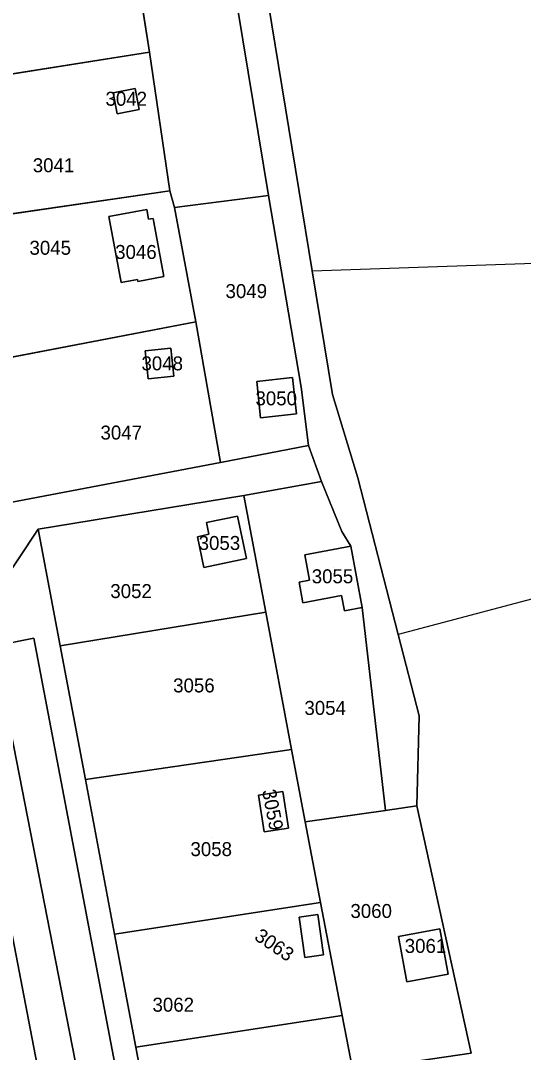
# Model space of a CAD drawing. Extents: x -262715 to -259381, y -1237238 to -1231182.
# Drawn here: x -260181.9 to -260109.9, y -1234465.1 to -1234317.3 of the extents above; entities that cross this region are included whole.
import ezdxf

# ---------------------------------------------------------------- set-up
doc = ezdxf.new("R2010")
doc.units = 0
for name, color, linetype in [('body_kn', 7, 'Continuous'), ('kladpar_druhypozemkov', 7, 'Continuous'), ('kladpar_hranice', 7, 'Continuous'), ('kladpar_parcelnecisla', 7, 'Continuous'), ('kladpar_plochy', 7, 'Continuous'), ('kladpar_sipky', 7, 'Continuous'), ('zappar_hrandruhpozemk', 7, 'Continuous')]:
    doc.layers.add(name, color=color, linetype=linetype)

msp = doc.modelspace()

# ---------------------------------------------------------------- linework, layer by layer
at = {"layer": 'body_kn'}
for p, q in [((-260163.48, -1234321.82), (-260163.48, -1234321.82)), ((-260163.48, -1234321.82), (-260163.48, -1234321.82)), ((-260165.52, -1234327.05), (-260165.52, -1234327.05)), ((-260165.52, -1234327.05), (-260165.52, -1234327.05)), ((-260168.66, -1234327.66), (-260168.66, -1234327.66)), ((-260164.94, -1234330.06), (-260164.94, -1234330.06)), ((-260168.08, -1234330.67), (-260168.08, -1234330.67)), ((-260160.54, -1234341.7), (-260160.54, -1234341.7)), ((-260160.54, -1234341.7), (-260160.54, -1234341.7)), ((-260146.42, -1234342.34), (-260146.42, -1234342.34)), ((-260146.42, -1234342.34), (-260146.42, -1234342.34)), ((-260163.83, -1234344.38), (-260163.83, -1234344.38)), ((-260163.83, -1234344.38), (-260163.83, -1234344.38)), ((-260159.89, -1234344.08), (-260159.89, -1234344.08)), ((-260169.28, -1234345.39), (-260169.28, -1234345.39)), ((-260163.59, -1234345.77), (-260163.59, -1234345.77)), ((-260162.95, -1234345.65), (-260162.95, -1234345.65)), ((-260113.89, -1234352.25), (-260113.89, -1234352.25)), ((-260161.42, -1234353.98), (-260161.42, -1234353.98)), ((-260140.14, -1234353.16), (-260140.14, -1234353.16)), ((-260140.14, -1234353.16), (-260140.14, -1234353.16)), ((-260167.54, -1234354.83), (-260167.54, -1234354.83)), ((-260165.18, -1234354.39), (-260165.18, -1234354.39)), ((-260165.15, -1234354.67), (-260165.15, -1234354.67)), ((-260156.83, -1234360.45), (-260156.83, -1234360.45)), ((-260156.83, -1234360.45), (-260156.83, -1234360.45)), ((-260160.38, -1234364.2), (-260160.38, -1234364.2)), ((-260160.38, -1234364.2), (-260160.38, -1234364.2)), ((-260164.06, -1234364.59), (-260164.06, -1234364.59)), ((-260163.63, -1234368.62), (-260163.63, -1234368.62)), ((-260159.96, -1234368.23), (-260159.96, -1234368.23)), ((-260142.97, -1234368.42), (-260142.97, -1234368.42)), ((-260142.97, -1234368.42), (-260142.97, -1234368.42)), ((-260148.09, -1234368.99), (-260148.09, -1234368.99)), ((-260141.72, -1234369.83), (-260141.72, -1234369.83)), ((-260137.24, -1234370.87), (-260137.24, -1234370.87)), ((-260147.54, -1234374.21), (-260147.54, -1234374.21)), ((-260142.4, -1234373.65), (-260142.4, -1234373.65)), ((-260140.7, -1234378.18), (-260140.7, -1234378.18)), ((-260140.7, -1234378.18), (-260140.7, -1234378.18)), ((-260153.28, -1234380.6), (-260153.28, -1234380.6)), ((-260138.8, -1234383.3), (-260138.8, -1234383.3)), ((-260138.8, -1234383.3), (-260138.8, -1234383.3)), ((-260133.61, -1234382.81), (-260133.61, -1234382.81)), ((-260149.95, -1234385.32), (-260149.95, -1234385.32)), ((-260149.95, -1234385.32), (-260149.95, -1234385.32)), ((-260155.29, -1234389.19), (-260155.29, -1234389.19)), ((-260150.83, -1234388.26), (-260150.83, -1234388.26)), ((-260150.83, -1234388.26), (-260150.83, -1234388.26)), ((-260179.4, -1234390.14), (-260179.4, -1234390.14)), ((-260179.4, -1234390.14), (-260179.4, -1234390.14)), ((-260154.94, -1234390.87), (-260154.94, -1234390.87)), ((-260135.93, -1234390.5), (-260135.93, -1234390.5)), ((-260156.6, -1234391.22), (-260156.6, -1234391.22)), ((-260141.23, -1234393.83), (-260141.23, -1234393.83)), ((-260134.62, -1234392.6), (-260134.62, -1234392.6)), ((-260134.62, -1234392.6), (-260134.62, -1234392.6)), ((-260149.57, -1234394.35), (-260149.57, -1234394.35)), ((-260155.68, -1234395.63), (-260155.68, -1234395.63)), ((-260142.03, -1234397.72), (-260142.03, -1234397.72)), ((-260140.56, -1234397.44), (-260140.56, -1234397.44)), ((-260135.94, -1234399.63), (-260135.94, -1234399.63)), ((-260141.48, -1234400.67), (-260141.48, -1234400.67)), ((-260146.81, -1234402.03), (-260146.81, -1234402.03)), ((-260146.81, -1234402.03), (-260146.81, -1234402.03)), ((-260135.53, -1234401.84), (-260135.53, -1234401.84)), ((-260132.98, -1234401.37), (-260132.98, -1234401.37)), ((-260180.05, -1234405.75), (-260180.05, -1234405.75)), ((-260180.05, -1234405.75), (-260180.05, -1234405.75)), ((-260127.82, -1234405.25), (-260127.82, -1234405.25)), ((-260176.25, -1234406.85), (-260176.25, -1234406.85)), ((-260124.82, -1234416.87), (-260124.82, -1234416.87)), ((-260143.12, -1234421.68), (-260143.12, -1234421.68)), ((-260143.12, -1234421.68), (-260143.12, -1234421.68)), ((-260172.64, -1234426.01), (-260172.64, -1234426.01)), ((-260144.34, -1234427.69), (-260144.34, -1234427.69)), ((-260144.34, -1234427.69), (-260144.34, -1234427.69)), ((-260147.86, -1234428.24), (-260147.86, -1234428.24)), ((-260129.66, -1234430.44), (-260129.66, -1234430.44)), ((-260125.16, -1234429.75), (-260125.16, -1234429.75)), ((-260125.16, -1234429.75), (-260125.16, -1234429.75)), ((-260141.17, -1234432.05), (-260141.17, -1234432.05)), ((-260147.04, -1234433.5), (-260147.04, -1234433.5)), ((-260143.53, -1234432.95), (-260143.53, -1234432.95)), ((-260138.96, -1234443.58), (-260138.96, -1234443.58)), ((-260138.96, -1234443.58), (-260138.96, -1234443.58)), ((-260139.34, -1234445.34), (-260139.34, -1234445.34)), ((-260139.34, -1234445.34), (-260139.34, -1234445.34)), ((-260142.01, -1234445.71), (-260142.01, -1234445.71)), ((-260168.48, -1234448.12), (-260168.48, -1234448.12)), ((-260127.78, -1234448.48), (-260127.78, -1234448.48)), ((-260121.88, -1234447.38), (-260121.88, -1234447.38)), ((-260121.88, -1234447.38), (-260121.88, -1234447.38)), ((-260141.21, -1234451.46), (-260141.21, -1234451.46)), ((-260138.54, -1234451.09), (-260138.54, -1234451.09)), ((-260120.68, -1234453.88), (-260120.68, -1234453.88)), ((-260126.59, -1234454.97), (-260126.59, -1234454.97)), ((-260135.86, -1234459.78), (-260135.86, -1234459.78)), ((-260135.86, -1234459.78), (-260135.86, -1234459.78)), ((-260165.42, -1234464.33), (-260165.42, -1234464.33))]:
    msp.add_line(p, q, dxfattribs=at)
at = {"layer": 'kladpar_druhypozemkov'}
for p, q in [((-260166.52, -1234328.08), (-260166.52, -1234328.08)), ((-260177.76, -1234337.62), (-260177.76, -1234337.62)), ((-260177.89, -1234349.03), (-260177.89, -1234349.03)), ((-260165.48, -1234348.75), (-260165.48, -1234348.75)), ((-260149.04, -1234355.47), (-260149.04, -1234355.47)), ((-260161.96, -1234365.56), (-260161.96, -1234365.56)), ((-260145.28, -1234370.24), (-260145.28, -1234370.24)), ((-260168.48, -1234375.32), (-260168.48, -1234375.32)), ((-260153.03, -1234390.86), (-260153.03, -1234390.86)), ((-260137.05, -1234395.63), (-260137.05, -1234395.63)), ((-260165.95, -1234398.2), (-260165.95, -1234398.2)), ((-260156.83, -1234411.42), (-260156.83, -1234411.42)), ((-260138.62, -1234415.2), (-260138.62, -1234415.2)), ((-260145.2, -1234430.26), (-260145.2, -1234430.26)), ((-260154.55, -1234434.33), (-260154.55, -1234434.33)), ((-260132.06, -1234444.22), (-260132.06, -1234444.22)), ((-260140.2, -1234448.57), (-260140.2, -1234448.57)), ((-260124.67, -1234448.95), (-260124.67, -1234448.95)), ((-260160.35, -1234457.42), (-260160.35, -1234457.42))]:
    msp.add_line(p, q, dxfattribs=at)
at = {"layer": 'kladpar_hranice'}
msp.add_line((-260165.42, -1234464.33), (-260135.86, -1234459.78), dxfattribs=at)
for points in [[(-260152.21, -1234226.25), (-260155.18, -1234240.08), (-260156.95, -1234250.62), (-260140.14, -1234353.16), (-260137.24, -1234370.87), (-260133.61, -1234382.81), (-260127.82, -1234405.25), (-260124.82, -1234416.87), (-260125.16, -1234429.75), (-260129.66, -1234430.44), (-260132.98, -1234401.37), (-260134.62, -1234392.6), (-260135.93, -1234390.5), (-260138.8, -1234383.3), (-260140.7, -1234378.18), (-260141.72, -1234369.83), (-260146.42, -1234342.34), (-260155.21, -1234289.04), (-260160.45, -1234250.18), (-260160.05, -1234240.51), (-260157.15, -1234225.18)], [(-260157.83, -1234614.46), (-260153.62, -1234598.11), (-260152.93, -1234574.76), (-260148.07, -1234573.57), (-260144.92, -1234572.79), (-260124.47, -1234568.17), (-260129.64, -1234538.99), (-260134.43, -1234511.91), (-260132.92, -1234499.01), (-260133.41, -1234472.55), (-260134.35, -1234467.64), (-260117.39, -1234465.16), (-260125.16, -1234429.75), (-260124.82, -1234416.87), (-260127.82, -1234405.25), (-260133.61, -1234382.81), (-260137.24, -1234370.87), (-260140.14, -1234353.16), (-260156.95, -1234250.62), (-260155.18, -1234240.08), (-260152.21, -1234226.25)], [(-260155.21, -1234289.04), (-260146.42, -1234342.34), (-260159.89, -1234344.08), (-260160.54, -1234341.7), (-260163.48, -1234321.82), (-260166.53, -1234302.32)], [(-260166.53, -1234302.32), (-260163.48, -1234321.82), (-260193.24, -1234326.54)], [(-260189.96, -1234345.97), (-260193.24, -1234326.54), (-260163.48, -1234321.82)], [(-260163.48, -1234321.82), (-260160.54, -1234341.7), (-260189.96, -1234345.97)], [(-260165.52, -1234327.05), (-260164.94, -1234330.06), (-260168.08, -1234330.67), (-260168.66, -1234327.66), (-260165.52, -1234327.05)], [(-260168.66, -1234327.66), (-260168.08, -1234330.67), (-260164.94, -1234330.06), (-260165.52, -1234327.05), (-260168.66, -1234327.66)], [(-260186.41, -1234366.12), (-260189.96, -1234345.97), (-260160.54, -1234341.7)], [(-260160.54, -1234341.7), (-260159.89, -1234344.08), (-260156.83, -1234360.45), (-260186.41, -1234366.12)], [(-260153.28, -1234380.6), (-260156.83, -1234360.45), (-260159.89, -1234344.08), (-260146.42, -1234342.34)], [(-260146.42, -1234342.34), (-260141.72, -1234369.83), (-260140.7, -1234378.18), (-260153.28, -1234380.6)], [(-260163.83, -1234344.38), (-260163.59, -1234345.77), (-260162.95, -1234345.65), (-260161.42, -1234353.98), (-260165.15, -1234354.67), (-260165.18, -1234354.39), (-260167.54, -1234354.83), (-260169.28, -1234345.39), (-260163.83, -1234344.38)], [(-260169.28, -1234345.39), (-260167.54, -1234354.83), (-260165.18, -1234354.39), (-260165.15, -1234354.67), (-260161.42, -1234353.98), (-260162.95, -1234345.65), (-260163.59, -1234345.77), (-260163.83, -1234344.38), (-260169.28, -1234345.39)], [(-260183.41, -1234386.31), (-260186.41, -1234366.12), (-260156.83, -1234360.45)], [(-260156.83, -1234360.45), (-260153.28, -1234380.6), (-260183.41, -1234386.31)], [(-260160.38, -1234364.2), (-260159.96, -1234368.23), (-260163.63, -1234368.62), (-260164.06, -1234364.59), (-260160.38, -1234364.2)], [(-260164.06, -1234364.59), (-260163.63, -1234368.62), (-260159.96, -1234368.23), (-260160.38, -1234364.2), (-260164.06, -1234364.59)], [(-260148.09, -1234368.99), (-260147.54, -1234374.21), (-260142.4, -1234373.65), (-260142.97, -1234368.42), (-260148.09, -1234368.99)], [(-260142.97, -1234368.42), (-260142.4, -1234373.65), (-260147.54, -1234374.21), (-260148.09, -1234368.99), (-260142.97, -1234368.42)], [(-260140.7, -1234378.18), (-260138.8, -1234383.3), (-260149.95, -1234385.32), (-260179.4, -1234390.14), (-260191.02, -1234407.55), (-260193.64, -1234406.85), (-260214.37, -1234410.91), (-260218.67, -1234417.79), (-260222.02, -1234428.55), (-260249.85, -1234437.92), (-260251.58, -1234433.91), (-260231.52, -1234427.77), (-260227, -1234425.37), (-260224.06, -1234420.38), (-260223.94, -1234415.61), (-260224.5, -1234408.85), (-260223.36, -1234407.35), (-260222.39, -1234406.08), (-260187.97, -1234399.27), (-260183.41, -1234386.31), (-260153.28, -1234380.6), (-260140.7, -1234378.18)], [(-260138.8, -1234383.3), (-260135.93, -1234390.5), (-260134.62, -1234392.6), (-260141.23, -1234393.83), (-260140.56, -1234397.44), (-260142.03, -1234397.72), (-260141.48, -1234400.67), (-260135.94, -1234399.63), (-260135.53, -1234401.84), (-260132.98, -1234401.37), (-260129.66, -1234430.44), (-260141.17, -1234432.05), (-260143.12, -1234421.68), (-260146.81, -1234402.03), (-260149.95, -1234385.32), (-260138.8, -1234383.3)], [(-260176.25, -1234406.85), (-260179.4, -1234390.14), (-260149.95, -1234385.32)], [(-260149.95, -1234385.32), (-260146.81, -1234402.03), (-260176.25, -1234406.85)], [(-260150.83, -1234388.26), (-260149.57, -1234394.35), (-260155.68, -1234395.63), (-260156.6, -1234391.22), (-260154.94, -1234390.87), (-260155.29, -1234389.19), (-260150.83, -1234388.26)], [(-260156.6, -1234391.22), (-260155.68, -1234395.63), (-260149.57, -1234394.35), (-260150.83, -1234388.26), (-260155.29, -1234389.19), (-260154.94, -1234390.87), (-260156.6, -1234391.22)], [(-260179.58, -1234466.59), (-260183.29, -1234447.45), (-260187.13, -1234427.64), (-260191.02, -1234407.55), (-260179.4, -1234390.14)], [(-260179.4, -1234390.14), (-260176.25, -1234406.85), (-260172.64, -1234426.01), (-260168.48, -1234448.12), (-260165.42, -1234464.33), (-260163.02, -1234477.11)], [(-260134.62, -1234392.6), (-260132.98, -1234401.37), (-260135.53, -1234401.84), (-260135.94, -1234399.63), (-260141.48, -1234400.67), (-260142.03, -1234397.72), (-260140.56, -1234397.44), (-260141.23, -1234393.83), (-260134.62, -1234392.6)], [(-260146.81, -1234402.03), (-260143.12, -1234421.68), (-260172.64, -1234426.01), (-260176.25, -1234406.85), (-260146.81, -1234402.03)], [(-260180.05, -1234405.75), (-260148.07, -1234573.57), (-260152.93, -1234574.76), (-260185.75, -1234406.91), (-260180.05, -1234405.75)], [(-260148.07, -1234573.57), (-260180.05, -1234405.75), (-260185.75, -1234406.91), (-260152.93, -1234574.76)], [(-260168.48, -1234448.12), (-260172.64, -1234426.01), (-260143.12, -1234421.68)], [(-260143.12, -1234421.68), (-260141.17, -1234432.05), (-260138.96, -1234443.58), (-260168.48, -1234448.12)], [(-260147.86, -1234428.24), (-260147.04, -1234433.5), (-260143.53, -1234432.95), (-260144.34, -1234427.69), (-260147.86, -1234428.24)], [(-260144.34, -1234427.69), (-260143.53, -1234432.95), (-260147.04, -1234433.5), (-260147.86, -1234428.24), (-260144.34, -1234427.69)], [(-260138.96, -1234443.58), (-260141.17, -1234432.05), (-260129.66, -1234430.44), (-260125.16, -1234429.75)], [(-260125.16, -1234429.75), (-260117.39, -1234465.16), (-260134.35, -1234467.64), (-260135.86, -1234459.78), (-260138.96, -1234443.58)], [(-260165.42, -1234464.33), (-260168.48, -1234448.12), (-260138.96, -1234443.58)], [(-260138.96, -1234443.58), (-260135.86, -1234459.78), (-260165.42, -1234464.33)], [(-260139.34, -1234445.34), (-260138.54, -1234451.09), (-260141.21, -1234451.46), (-260142.01, -1234445.71), (-260139.34, -1234445.34)], [(-260142.01, -1234445.71), (-260141.21, -1234451.46), (-260138.54, -1234451.09), (-260139.34, -1234445.34), (-260142.01, -1234445.71)], [(-260183.29, -1234447.45), (-260179.58, -1234466.59), (-260210.67, -1234471.1)], [(-260127.78, -1234448.48), (-260126.59, -1234454.97), (-260120.68, -1234453.88), (-260121.88, -1234447.38), (-260127.78, -1234448.48)], [(-260121.88, -1234447.38), (-260120.68, -1234453.88), (-260126.59, -1234454.97), (-260127.78, -1234448.48), (-260121.88, -1234447.38)], [(-260135.86, -1234459.78), (-260134.35, -1234467.64), (-260133.41, -1234472.55), (-260163.02, -1234477.11), (-260165.42, -1234464.33)]]:
    msp.add_lwpolyline(points, dxfattribs=at)
at = {"layer": 'kladpar_plochy'}
for p, q in [((-260155.21, -1234289.04), (-260146.42, -1234342.34)), ((-260163.48, -1234321.82), (-260166.53, -1234302.32)), ((-260166.53, -1234302.32), (-260163.48, -1234321.82)), ((-260163.48, -1234321.82), (-260193.24, -1234326.54)), ((-260193.24, -1234326.54), (-260163.48, -1234321.82)), ((-260160.54, -1234341.7), (-260163.48, -1234321.82)), ((-260163.48, -1234321.82), (-260160.54, -1234341.7)), ((-260165.52, -1234327.05), (-260168.66, -1234327.66)), ((-260164.94, -1234330.06), (-260165.52, -1234327.05)), ((-260168.66, -1234327.66), (-260168.08, -1234330.67)), ((-260168.08, -1234330.67), (-260164.94, -1234330.06)), ((-260160.54, -1234341.7), (-260189.96, -1234345.97)), ((-260189.96, -1234345.97), (-260160.54, -1234341.7)), ((-260159.89, -1234344.08), (-260160.54, -1234341.7)), ((-260160.54, -1234341.7), (-260159.89, -1234344.08)), ((-260146.42, -1234342.34), (-260159.89, -1234344.08)), ((-260159.89, -1234344.08), (-260146.42, -1234342.34)), ((-260146.42, -1234342.34), (-260141.72, -1234369.83)), ((-260163.83, -1234344.38), (-260169.28, -1234345.39)), ((-260163.59, -1234345.77), (-260163.83, -1234344.38)), ((-260159.89, -1234344.08), (-260156.83, -1234360.45)), ((-260156.83, -1234360.45), (-260159.89, -1234344.08)), ((-260169.28, -1234345.39), (-260167.54, -1234354.83)), ((-260162.95, -1234345.65), (-260163.59, -1234345.77)), ((-260161.42, -1234353.98), (-260162.95, -1234345.65)), ((-260165.15, -1234354.67), (-260161.42, -1234353.98)), ((-260167.54, -1234354.83), (-260165.18, -1234354.39)), ((-260165.18, -1234354.39), (-260165.15, -1234354.67)), ((-260156.83, -1234360.45), (-260186.41, -1234366.12)), ((-260186.41, -1234366.12), (-260156.83, -1234360.45)), ((-260156.83, -1234360.45), (-260153.28, -1234380.6)), ((-260153.28, -1234380.6), (-260156.83, -1234360.45)), ((-260160.38, -1234364.2), (-260164.06, -1234364.59)), ((-260159.96, -1234368.23), (-260160.38, -1234364.2)), ((-260164.06, -1234364.59), (-260163.63, -1234368.62)), ((-260163.63, -1234368.62), (-260159.96, -1234368.23)), ((-260142.97, -1234368.42), (-260148.09, -1234368.99)), ((-260142.4, -1234373.65), (-260142.97, -1234368.42)), ((-260148.09, -1234368.99), (-260147.54, -1234374.21)), ((-260141.72, -1234369.83), (-260140.7, -1234378.18)), ((-260147.54, -1234374.21), (-260142.4, -1234373.65)), ((-260140.7, -1234378.18), (-260153.28, -1234380.6)), ((-260153.28, -1234380.6), (-260183.41, -1234386.31)), ((-260179.4, -1234390.14), (-260149.95, -1234385.32)), ((-260149.95, -1234385.32), (-260146.81, -1234402.03)), ((-260150.83, -1234388.26), (-260155.29, -1234389.19)), ((-260155.29, -1234389.19), (-260154.94, -1234390.87)), ((-260149.57, -1234394.35), (-260150.83, -1234388.26)), ((-260176.25, -1234406.85), (-260179.4, -1234390.14)), ((-260154.94, -1234390.87), (-260156.6, -1234391.22)), ((-260156.6, -1234391.22), (-260155.68, -1234395.63)), ((-260155.68, -1234395.63), (-260149.57, -1234394.35)), ((-260146.81, -1234402.03), (-260176.25, -1234406.85)), ((-260172.64, -1234426.01), (-260143.12, -1234421.68)), ((-260143.12, -1234421.68), (-260141.17, -1234432.05)), ((-260168.48, -1234448.12), (-260172.64, -1234426.01)), ((-260144.34, -1234427.69), (-260147.86, -1234428.24)), ((-260143.53, -1234432.95), (-260144.34, -1234427.69)), ((-260147.86, -1234428.24), (-260147.04, -1234433.5)), ((-260141.17, -1234432.05), (-260129.66, -1234430.44)), ((-260129.66, -1234430.44), (-260125.16, -1234429.75)), ((-260125.16, -1234429.75), (-260117.39, -1234465.16)), ((-260141.17, -1234432.05), (-260138.96, -1234443.58)), ((-260138.96, -1234443.58), (-260141.17, -1234432.05)), ((-260147.04, -1234433.5), (-260143.53, -1234432.95)), ((-260138.96, -1234443.58), (-260168.48, -1234448.12)), ((-260168.48, -1234448.12), (-260138.96, -1234443.58)), ((-260135.86, -1234459.78), (-260138.96, -1234443.58)), ((-260138.96, -1234443.58), (-260135.86, -1234459.78)), ((-260139.34, -1234445.34), (-260142.01, -1234445.71)), ((-260138.54, -1234451.09), (-260139.34, -1234445.34)), ((-260142.01, -1234445.71), (-260141.21, -1234451.46)), ((-260183.29, -1234447.45), (-260179.58, -1234466.59)), ((-260165.42, -1234464.33), (-260168.48, -1234448.12)), ((-260121.88, -1234447.38), (-260127.78, -1234448.48)), ((-260127.78, -1234448.48), (-260126.59, -1234454.97)), ((-260120.68, -1234453.88), (-260121.88, -1234447.38)), ((-260141.21, -1234451.46), (-260138.54, -1234451.09)), ((-260126.59, -1234454.97), (-260120.68, -1234453.88)), ((-260135.86, -1234459.78), (-260165.42, -1234464.33)), ((-260165.42, -1234464.33), (-260135.86, -1234459.78)), ((-260134.35, -1234467.64), (-260135.86, -1234459.78)), ((-260135.86, -1234459.78), (-260134.35, -1234467.64)), ((-260163.02, -1234477.11), (-260165.42, -1234464.33))]:
    msp.add_line(p, q, dxfattribs=at)
for points in [[(-260152.21, -1234226.25), (-260155.18, -1234240.08), (-260156.95, -1234250.62), (-260140.14, -1234353.16), (-260137.24, -1234370.87), (-260133.61, -1234382.81), (-260127.82, -1234405.25), (-260124.82, -1234416.87), (-260125.16, -1234429.75), (-260129.66, -1234430.44), (-260132.98, -1234401.37), (-260134.62, -1234392.6), (-260135.93, -1234390.5), (-260138.8, -1234383.3), (-260140.7, -1234378.18), (-260141.72, -1234369.83), (-260146.42, -1234342.34), (-260155.21, -1234289.04), (-260160.45, -1234250.18), (-260160.05, -1234240.51), (-260157.15, -1234225.18)], [(-260157.83, -1234614.46), (-260153.62, -1234598.11), (-260152.93, -1234574.76), (-260148.07, -1234573.57), (-260144.92, -1234572.79), (-260124.47, -1234568.17), (-260129.64, -1234538.99), (-260134.43, -1234511.91), (-260132.92, -1234499.01), (-260133.41, -1234472.55), (-260134.35, -1234467.64), (-260117.39, -1234465.16), (-260125.16, -1234429.75), (-260124.82, -1234416.87), (-260127.82, -1234405.25), (-260133.61, -1234382.81), (-260137.24, -1234370.87), (-260140.14, -1234353.16), (-260156.95, -1234250.62), (-260155.18, -1234240.08), (-260152.21, -1234226.25)]]:
    msp.add_lwpolyline(points, dxfattribs=at)
for points in [[(-260165.52, -1234327.05), (-260164.94, -1234330.06), (-260168.08, -1234330.67), (-260168.66, -1234327.66)], [(-260163.83, -1234344.38), (-260163.59, -1234345.77), (-260162.95, -1234345.65), (-260161.42, -1234353.98), (-260165.15, -1234354.67), (-260165.18, -1234354.39), (-260167.54, -1234354.83), (-260169.28, -1234345.39)], [(-260160.38, -1234364.2), (-260159.96, -1234368.23), (-260163.63, -1234368.62), (-260164.06, -1234364.59)], [(-260142.97, -1234368.42), (-260142.4, -1234373.65), (-260147.54, -1234374.21), (-260148.09, -1234368.99)], [(-260140.7, -1234378.18), (-260138.8, -1234383.3), (-260149.95, -1234385.32), (-260179.4, -1234390.14), (-260191.02, -1234407.55), (-260193.64, -1234406.85), (-260214.37, -1234410.91), (-260218.67, -1234417.79), (-260222.02, -1234428.55), (-260249.85, -1234437.92), (-260251.58, -1234433.91), (-260231.52, -1234427.77), (-260227, -1234425.37), (-260224.06, -1234420.38), (-260223.94, -1234415.61), (-260224.5, -1234408.85), (-260223.36, -1234407.35), (-260222.39, -1234406.08), (-260187.97, -1234399.27), (-260183.41, -1234386.31), (-260153.28, -1234380.6)], [(-260138.8, -1234383.3), (-260135.93, -1234390.5), (-260134.62, -1234392.6), (-260141.23, -1234393.83), (-260140.56, -1234397.44), (-260142.03, -1234397.72), (-260141.48, -1234400.67), (-260135.94, -1234399.63), (-260135.53, -1234401.84), (-260132.98, -1234401.37), (-260129.66, -1234430.44), (-260141.17, -1234432.05), (-260143.12, -1234421.68), (-260146.81, -1234402.03), (-260149.95, -1234385.32)], [(-260150.83, -1234388.26), (-260149.57, -1234394.35), (-260155.68, -1234395.63), (-260156.6, -1234391.22), (-260154.94, -1234390.87), (-260155.29, -1234389.19)], [(-260179.4, -1234390.14), (-260176.25, -1234406.85), (-260172.64, -1234426.01), (-260168.48, -1234448.12), (-260165.42, -1234464.33), (-260163.02, -1234477.11), (-260155.7, -1234515.94), (-260150.29, -1234543.31), (-260144.92, -1234572.79), (-260148.07, -1234573.57), (-260180.05, -1234405.75), (-260185.75, -1234406.91), (-260152.93, -1234574.76), (-260153.62, -1234598.11), (-260158.13, -1234575.33), (-260161.91, -1234556.2), (-260165.69, -1234537.07), (-260169.47, -1234517.94), (-260173.26, -1234498.81), (-260177.04, -1234479.68), (-260179.58, -1234466.59), (-260183.29, -1234447.45), (-260187.13, -1234427.64), (-260191.02, -1234407.55)], [(-260134.62, -1234392.6), (-260132.98, -1234401.37), (-260135.53, -1234401.84), (-260135.94, -1234399.63), (-260141.48, -1234400.67), (-260142.03, -1234397.72), (-260140.56, -1234397.44), (-260141.23, -1234393.83)], [(-260146.81, -1234402.03), (-260143.12, -1234421.68), (-260172.64, -1234426.01), (-260176.25, -1234406.85)], [(-260180.05, -1234405.75), (-260148.07, -1234573.57), (-260152.93, -1234574.76), (-260185.75, -1234406.91)], [(-260144.34, -1234427.69), (-260143.53, -1234432.95), (-260147.04, -1234433.5), (-260147.86, -1234428.24)], [(-260139.34, -1234445.34), (-260138.54, -1234451.09), (-260141.21, -1234451.46), (-260142.01, -1234445.71)], [(-260121.88, -1234447.38), (-260120.68, -1234453.88), (-260126.59, -1234454.97), (-260127.78, -1234448.48)]]:
    msp.add_lwpolyline(points, close=True, dxfattribs=at)
at = {"layer": 'kladpar_sipky'}
msp.add_line((-260141.4, -1234449.38), (-260141.4, -1234449.38), dxfattribs=at)
at = {"layer": 'zappar_hrandruhpozemk'}
for points in [[(-260140.14, -1234353.16), (-260113.89, -1234352.25), (-260071.17, -1234350.77)], [(-260072.52, -1234388.39), (-260073.96, -1234405.44), (-260103.86, -1234398.89), (-260127.82, -1234405.25)]]:
    msp.add_lwpolyline(points, dxfattribs=at)

# ---------------------------------------------------------------- texts
at = {"layer": 'kladpar_parcelnecisla'}
for s, p in [('3042', (-260169.76, -1234329.51)), ('3041', (-260180.18, -1234339.03)), ('3045', (-260180.65, -1234350.85)), ('3046', (-260168.38, -1234351.45)), ('3049', (-260152.57, -1234357.05)), ('3048', (-260164.61, -1234367.4)), ('3050', (-260148.28, -1234372.41)), ('3047', (-260170.48, -1234377.31)), ('3053', (-260156.42, -1234393.12)), ('3055', (-260140.22, -1234397.89)), ('3052', (-260169.07, -1234400.01)), ('3056', (-260160.07, -1234413.52)), ('3054', (-260141.27, -1234416.74)), ('3058', (-260157.59, -1234436.96)), ('3060', (-260134.68, -1234445.82)), ('3061', (-260126.9, -1234450.82)), ('3062', (-260163.03, -1234459.24))]:
    msp.add_text(s, height=2, dxfattribs=at).set_placement(p)
for s, rotation, p in [('3059', 281, (-260147.35, -1234427.59)), ('3063', 326, (-260148.58, -1234448.83))]:
    msp.add_text(s, height=2, rotation=rotation, dxfattribs=at).set_placement(p)

doc.saveas('drawing.dxf')
